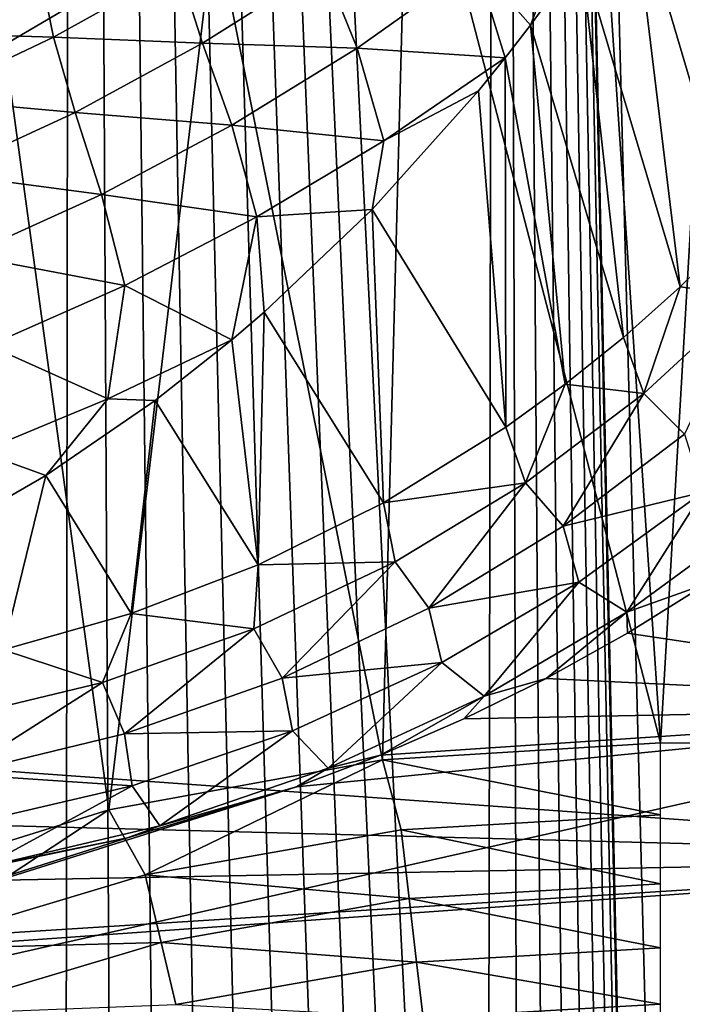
# Model space of a CAD drawing. Header units: millimetres. Extents: x -60 to 60, y -60 to 60.
# Tile 334 of 367: x 51.88 to 53.66, y 5.49 to 8.13. Entities that reach past the tile are written whole.
import ezdxf

# ---------------------------------------------------------------- set-up
doc = ezdxf.new("R2010")
doc.units = ezdxf.units.MM
doc.header["$LTSCALE"] = 81.481481
for name, color, linetype in [('102', 7, 'CONTINUOUS'), ('186', 7, 'CONTINUOUS'), ('209', 7, 'CONTINUOUS'), ('243', 7, 'CONTINUOUS'), ('269', 7, 'CONTINUOUS'), ('279', 7, 'CONTINUOUS'), ('296', 7, 'CONTINUOUS'), ('3', 7, 'CONTINUOUS'), ('87', 7, 'CONTINUOUS')]:
    doc.layers.add(name, color=color, linetype=linetype)

msp = doc.modelspace()

# ---------------------------------------------------------------- linework, layer by layer
at = {"layer": '102', "color": 7, "linetype": 'Continuous', "true_color": 0xf5f5f5}
msp.add_3dface([(51.8383, 8.0668, 2), (52.4024, 8.3988, 2), (51.7885, 8.1643, 2.0121), (51.8383, 8.0668, 2)], dxfattribs=at)
at = {"layer": '186', "color": 7, "linetype": 'Continuous', "true_color": 0xf5f5f5}
for points in [[(53.6, 6.1922, 2), (52.8538, 6.147, 2), (53.6, 5.9992, 2.0188), (53.6, 6.1922, 2)], [(52.8538, 6.147, 2), (52.1183, 6.0123, 2), (52.2165, 5.8375, 2.0188), (52.8538, 6.147, 2)], [(52.9035, 5.9586, 2.0188), (52.8538, 6.147, 2), (52.2165, 5.8375, 2.0188), (52.9035, 5.9586, 2.0188)], [(53.6, 5.9992, 2.0188), (52.8538, 6.147, 2), (52.9035, 5.9586, 2.0188), (53.6, 5.9992, 2.0188)], [(52.1183, 6.0123, 2), (51.4044, 5.7898, 2), (51.5482, 5.6374, 2.0188), (52.1183, 6.0123, 2)], [(52.2165, 5.8375, 2.0188), (52.1183, 6.0123, 2), (51.5482, 5.6374, 2.0188), (52.2165, 5.8375, 2.0188)], [(53.6, 5.9992, 2.0188), (52.9035, 5.9586, 2.0188), (53.6, 5.8133, 2.0745), (53.6, 5.9992, 2.0188)], [(52.9035, 5.9586, 2.0188), (52.2165, 5.8375, 2.0188), (52.9251, 5.774, 2.0745), (52.9035, 5.9586, 2.0188)], [(53.6, 5.8133, 2.0745), (52.9035, 5.9586, 2.0188), (52.9251, 5.774, 2.0745), (53.6, 5.8133, 2.0745)], [(52.2165, 5.8375, 2.0188), (51.5482, 5.6374, 2.0188), (52.2594, 5.6566, 2.0745), (52.2165, 5.8375, 2.0188)], [(52.9251, 5.774, 2.0745), (52.2165, 5.8375, 2.0188), (52.2594, 5.6566, 2.0745), (52.9251, 5.774, 2.0745)], [(53.6, 5.8133, 2.0745), (52.9251, 5.774, 2.0745), (53.6, 5.6417, 2.1651), (53.6, 5.8133, 2.0745)], [(52.9251, 5.774, 2.0745), (52.2594, 5.6566, 2.0745), (52.945, 5.6036, 2.1651), (52.9251, 5.774, 2.0745)], [(53.6, 5.6417, 2.1651), (52.9251, 5.774, 2.0745), (52.945, 5.6036, 2.1651), (53.6, 5.6417, 2.1651)], [(52.2594, 5.6566, 2.0745), (51.5482, 5.6374, 2.0188), (51.6117, 5.4627, 2.0745), (52.2594, 5.6566, 2.0745)], [(52.2594, 5.6566, 2.0745), (51.6117, 5.4627, 2.0745), (52.2989, 5.4896, 2.1651), (52.2594, 5.6566, 2.0745)], [(52.945, 5.6036, 2.1651), (52.2594, 5.6566, 2.0745), (52.2989, 5.4896, 2.1651), (52.945, 5.6036, 2.1651)], [(53.6, 5.6417, 2.1651), (52.945, 5.6036, 2.1651), (53.6, 5.4908, 2.2872), (53.6, 5.6417, 2.1651)], [(52.945, 5.6036, 2.1651), (52.2989, 5.4896, 2.1651), (52.9626, 5.4537, 2.2872), (52.945, 5.6036, 2.1651)], [(53.6, 5.4908, 2.2872), (52.945, 5.6036, 2.1651), (52.9626, 5.4537, 2.2872), (53.6, 5.4908, 2.2872)], [(53.6, 5.4908, 2.2872), (52.9626, 5.4537, 2.2872), (53.6, 5.3664, 2.436), (53.6, 5.4908, 2.2872)]]:
    msp.add_3dface(points, dxfattribs=at)
at = {"layer": '209', "color": 151, "linetype": 'Continuous', "true_color": 0x7dbfed}
for points in [[(50.7429, 25.8545, 28.5), (52, 1.6, 28.5), (52.0266, 23.1633, 28.5), (50.7429, 25.8545, 28.5)], [(51.8606, 1.5939, 28.5), (52, 1.6, 28.5), (50.7429, 25.8545, 28.5), (51.8606, 1.5939, 28.5)], [(52, 1.6, 28.5), (52.1394, 1.5939, 28.5), (52.0266, 23.1633, 28.5), (52, 1.6, 28.5)], [(52.6762, 1.4501, 28.5), (52.8, 1.3856, 28.5), (52.0266, 23.1633, 28.5), (52.6762, 1.4501, 28.5)], [(52.8, 1.3856, 28.5), (52.9177, 1.3106, 28.5), (52.0266, 23.1633, 28.5), (52.8, 1.3856, 28.5)], [(52.9177, 1.3106, 28.5), (53.0285, 1.2257, 28.5), (52.0266, 23.1633, 28.5), (52.9177, 1.3106, 28.5)], [(52.0266, 23.1633, 28.5), (53.1314, 1.1314, 28.5), (53.1675, 20.4088, 28.5), (52.0266, 23.1633, 28.5)], [(53.0285, 1.2257, 28.5), (53.1314, 1.1314, 28.5), (52.0266, 23.1633, 28.5), (53.0285, 1.2257, 28.5)], [(52.1394, 1.5939, 28.5), (52.2778, 1.5757, 28.5), (52.0266, 23.1633, 28.5), (52.1394, 1.5939, 28.5)], [(52.2778, 1.5757, 28.5), (52.4141, 1.5455, 28.5), (52.0266, 23.1633, 28.5), (52.2778, 1.5757, 28.5)], [(52.4141, 1.5455, 28.5), (52.5472, 1.5035, 28.5), (52.0266, 23.1633, 28.5), (52.4141, 1.5455, 28.5)], [(52.5472, 1.5035, 28.5), (52.6762, 1.4501, 28.5), (52.0266, 23.1633, 28.5), (52.5472, 1.5035, 28.5)], [(53.1314, 1.1314, 28.5), (53.2257, 1.0285, 28.5), (53.1675, 20.4088, 28.5), (53.1314, 1.1314, 28.5)], [(53.2257, 1.0285, 28.5), (53.3106, 0.9177, 28.5), (53.1675, 20.4088, 28.5), (53.2257, 1.0285, 28.5)], [(53.3106, 0.9177, 28.5), (53.3856, 0.8, 28.5), (53.1675, 20.4088, 28.5), (53.3106, 0.9177, 28.5)], [(53.3856, 0.8, 28.5), (53.4501, 0.6762, 28.5), (53.1675, 20.4088, 28.5), (53.3856, 0.8, 28.5)], [(53.4501, 0.6762, 28.5), (53.5035, 0.5472, 28.5), (53.1675, 20.4088, 28.5), (53.4501, 0.6762, 28.5)], [(53.5035, 0.5472, 28.5), (53.5455, 0.4141, 28.5), (53.1675, 20.4088, 28.5), (53.5035, 0.5472, 28.5)], [(53.5455, 0.4141, 28.5), (53.5757, 0.2778, 28.5), (53.1675, 20.4088, 28.5), (53.5455, 0.4141, 28.5)], [(53.5757, 0.2778, 28.5), (53.5939, 0.1394, 28.5), (53.1675, 20.4088, 28.5), (53.5757, 0.2778, 28.5)], [(53.6, 0, 28.5), (54.1628, -17.5981, 28.5), (53.1675, 20.4088, 28.5), (53.6, 0, 28.5)], [(53.5939, 0.1394, 28.5), (53.6, 0, 28.5), (53.1675, 20.4088, 28.5), (53.5939, 0.1394, 28.5)], [(53.1675, 20.4088, 28.5), (54.1628, -17.5981, 28.5), (54.1628, 17.5981, 28.5), (53.1675, 20.4088, 28.5)]]:
    msp.add_3dface(points, dxfattribs=at)
at = {"layer": '243', "color": 151, "linetype": 'Continuous', "true_color": 0x7dbfed}
for points in [[(53.5113, 6.4864, 18.9864), (53.7252, 6.62, 19.12), (54.821, 6.2904, 18.7904), (53.5113, 6.4864, 18.9864)], [(53.2933, 6.3653, 18.8653), (53.5113, 6.4864, 18.9864), (54.821, 6.2904, 18.7904), (53.2933, 6.3653, 18.8653)], [(53.072, 6.2564, 18.7564), (53.2933, 6.3653, 18.8653), (54.821, 6.2904, 18.7904), (53.072, 6.2564, 18.7564)], [(54.9088, 5.0929, 17.5929), (49.5, 5.0929, 17.5929), (54.821, 6.2904, 18.7904), (54.9088, 5.0929, 17.5929)], [(49.5, 5.0929, 17.5929), (52.6229, 6.0742, 18.5742), (54.821, 6.2904, 18.7904), (49.5, 5.0929, 17.5929)], [(52.6229, 6.0742, 18.5742), (52.8482, 6.1594, 18.6594), (54.821, 6.2904, 18.7904), (52.6229, 6.0742, 18.5742)], [(52.8482, 6.1594, 18.6594), (53.072, 6.2564, 18.7564), (54.821, 6.2904, 18.7904), (52.8482, 6.1594, 18.6594)], [(52.1689, 5.9369, 18.4369), (52.6229, 6.0742, 18.5742), (49.5, 5.0929, 17.5929), (52.1689, 5.9369, 18.4369)], [(51.7108, 5.8411, 18.3411), (52.1689, 5.9369, 18.4369), (49.5, 5.0929, 17.5929), (51.7108, 5.8411, 18.3411)]]:
    msp.add_3dface(points, dxfattribs=at)
at = {"layer": '269', "color": 151, "linetype": 'Continuous', "true_color": 0x7dbfed}
for points in [[(53.6884, 8.7893, 19.6828), (53.8003, 7.5619, 19.6214), (53.6502, 8.7222, 19.6422), (53.6884, 8.7893, 19.6828)], [(53.6502, 8.7222, 19.6422), (53.8003, 7.5619, 19.6214), (53.5207, 8.5087, 19.5144), (53.6502, 8.7222, 19.6422)], [(53.5207, 8.5087, 19.5144), (53.6524, 7.4162, 19.4916), (53.3873, 8.3079, 19.396), (53.5207, 8.5087, 19.5144)], [(53.8003, 7.5619, 19.6214), (53.6524, 7.4162, 19.4916), (53.5207, 8.5087, 19.5144), (53.8003, 7.5619, 19.6214)], [(53.3873, 8.3079, 19.396), (53.5002, 7.2807, 19.3708), (53.2505, 8.1195, 19.2866), (53.3873, 8.3079, 19.396)], [(53.6524, 7.4162, 19.4916), (53.5002, 7.2807, 19.3708), (53.3873, 8.3079, 19.396), (53.6524, 7.4162, 19.4916)], [(53.2505, 8.1195, 19.2866), (53.344, 7.1552, 19.2587), (53.1827, 8.0318, 19.2365), (53.2505, 8.1195, 19.2866)], [(53.5002, 7.2807, 19.3708), (53.344, 7.1552, 19.2587), (53.2505, 8.1195, 19.2866), (53.5002, 7.2807, 19.3708)], [(53.1827, 8.0318, 19.2365), (53.1844, 7.0395, 19.1552), (53.111, 7.943, 19.1861), (53.1827, 8.0318, 19.2365)], [(53.344, 7.1552, 19.2587), (53.1844, 7.0395, 19.1552), (53.1827, 8.0318, 19.2365), (53.344, 7.1552, 19.2587)], [(53.111, 7.943, 19.1861), (53.1844, 7.0395, 19.1552), (52.826, 7.6244, 19.0098), (53.111, 7.943, 19.1861)], [(52.826, 7.6244, 19.0098), (52.8564, 6.8365, 18.9731), (52.536, 7.3486, 18.8644), (52.826, 7.6244, 19.0098)], [(53.1844, 7.0395, 19.1552), (52.8564, 6.8365, 18.9731), (52.826, 7.6244, 19.0098), (53.1844, 7.0395, 19.1552)], [(52.536, 7.3486, 18.8644), (52.5201, 6.6705, 18.8231), (52.4492, 7.2742, 18.8266), (52.536, 7.3486, 18.8644)], [(52.8564, 6.8365, 18.9731), (52.5201, 6.6705, 18.8231), (52.536, 7.3486, 18.8644), (52.8564, 6.8365, 18.9731)], [(52.4492, 7.2742, 18.8266), (52.5201, 6.6705, 18.8231), (52.2435, 7.1118, 18.7468), (52.4492, 7.2742, 18.8266)], [(52.2435, 7.1118, 18.7468), (52.179, 6.5398, 18.7039), (51.9499, 6.9104, 18.6546), (52.2435, 7.1118, 18.7468)], [(52.5201, 6.6705, 18.8231), (52.179, 6.5398, 18.7039), (52.2435, 7.1118, 18.7468), (52.5201, 6.6705, 18.8231)], [(51.9499, 6.9104, 18.6546), (51.8347, 6.4422, 18.6136), (51.6561, 6.7412, 18.5854), (51.9499, 6.9104, 18.6546)], [(52.179, 6.5398, 18.7039), (51.8347, 6.4422, 18.6136), (51.9499, 6.9104, 18.6546), (52.179, 6.5398, 18.7039)]]:
    msp.add_3dface(points, dxfattribs=at)
at = {"layer": '279', "color": 151, "linetype": 'Continuous', "true_color": 0x7dbfed}
for points in [[(53.2505, 8.1195, 19.2866), (53.1047, 8.2844, 19.1908), (53.4063, 8.5292, 19.4275), (53.2505, 8.1195, 19.2866)], [(53.3873, 8.3079, 19.396), (53.2505, 8.1195, 19.2866), (53.4063, 8.5292, 19.4275), (53.3873, 8.3079, 19.396)], [(52.3702, 8.0706, 18.6671), (52.3056, 8.2737, 18.5124), (52.6972, 8.2771, 18.8628), (52.3702, 8.0706, 18.6671)], [(52.3702, 8.0706, 18.6671), (52.6972, 8.2771, 18.8628), (52.7852, 8.0575, 18.976), (52.3702, 8.0706, 18.6671)], [(52.7852, 8.0575, 18.976), (52.6972, 8.2771, 18.8628), (53.1047, 8.2844, 19.1908), (52.7852, 8.0575, 18.976)], [(53.1827, 8.0318, 19.2365), (52.7852, 8.0575, 18.976), (53.1047, 8.2844, 19.1908), (53.1827, 8.0318, 19.2365)], [(53.2505, 8.1195, 19.2866), (53.1827, 8.0318, 19.2365), (53.1047, 8.2844, 19.1908), (53.2505, 8.1195, 19.2866)], [(51.587, 8.0985, 18.0091), (51.5728, 8.2493, 17.793), (51.9336, 8.2679, 18.1527), (51.587, 8.0985, 18.0091)], [(51.587, 8.0985, 18.0091), (51.9336, 8.2679, 18.1527), (51.9705, 8.0866, 18.3407), (51.587, 8.0985, 18.0091)], [(51.9705, 8.0866, 18.3407), (51.9336, 8.2679, 18.1527), (52.3056, 8.2737, 18.5124), (51.9705, 8.0866, 18.3407)], [(51.9705, 8.0866, 18.3407), (52.3056, 8.2737, 18.5124), (52.3702, 8.0706, 18.6671), (51.9705, 8.0866, 18.3407)], [(51.6212, 7.9211, 18.2014), (51.587, 8.0985, 18.0091), (51.9705, 8.0866, 18.3407), (51.6212, 7.9211, 18.2014)], [(51.6212, 7.9211, 18.2014), (51.9705, 8.0866, 18.3407), (52.0281, 7.8847, 18.4999), (51.6212, 7.9211, 18.2014)], [(52.0281, 7.8847, 18.4999), (51.9705, 8.0866, 18.3407), (52.3702, 8.0706, 18.6671), (52.0281, 7.8847, 18.4999)], [(52.0281, 7.8847, 18.4999), (52.3702, 8.0706, 18.6671), (52.4494, 7.8504, 18.7861), (52.0281, 7.8847, 18.4999)], [(52.4494, 7.8504, 18.7861), (52.3702, 8.0706, 18.6671), (52.7852, 8.0575, 18.976), (52.4494, 7.8504, 18.7861)], [(52.4494, 7.8504, 18.7861), (52.7852, 8.0575, 18.976), (52.8573, 7.8087, 19.0341), (52.4494, 7.8504, 18.7861)], [(52.7852, 8.0575, 18.976), (53.1827, 8.0318, 19.2365), (52.8573, 7.8087, 19.0341), (52.7852, 8.0575, 18.976)], [(53.1827, 8.0318, 19.2365), (53.111, 7.943, 19.1861), (52.8573, 7.8087, 19.0341), (53.1827, 8.0318, 19.2365)], [(53.111, 7.943, 19.1861), (52.826, 7.6244, 19.0098), (52.8573, 7.8087, 19.0341), (53.111, 7.943, 19.1861)], [(51.6733, 7.7207, 18.3648), (51.6212, 7.9211, 18.2014), (52.0281, 7.8847, 18.4999), (51.6733, 7.7207, 18.3648)], [(51.6733, 7.7207, 18.3648), (52.0281, 7.8847, 18.4999), (52.0993, 7.6643, 18.6244), (51.6733, 7.7207, 18.3648)], [(52.0993, 7.6643, 18.6244), (52.0281, 7.8847, 18.4999), (52.4494, 7.8504, 18.7861), (52.0993, 7.6643, 18.6244)], [(52.0993, 7.6643, 18.6244), (52.4494, 7.8504, 18.7861), (52.516, 7.6042, 18.8554), (52.0993, 7.6643, 18.6244)], [(52.516, 7.6042, 18.8554), (52.4494, 7.8504, 18.7861), (52.8573, 7.8087, 19.0341), (52.516, 7.6042, 18.8554)], [(52.826, 7.6244, 19.0098), (52.516, 7.6042, 18.8554), (52.8573, 7.8087, 19.0341), (52.826, 7.6244, 19.0098)], [(51.7374, 7.5004, 18.4941), (51.6733, 7.7207, 18.3648), (52.0993, 7.6643, 18.6244), (51.7374, 7.5004, 18.4941)], [(51.7374, 7.5004, 18.4941), (52.0993, 7.6643, 18.6244), (52.1614, 7.4206, 18.7037), (51.7374, 7.5004, 18.4941)], [(52.1614, 7.4206, 18.7037), (52.0993, 7.6643, 18.6244), (52.516, 7.6042, 18.8554), (52.1614, 7.4206, 18.7037)], [(52.826, 7.6244, 19.0098), (52.536, 7.3486, 18.8644), (52.516, 7.6042, 18.8554), (52.826, 7.6244, 19.0098)], [(52.4492, 7.2742, 18.8266), (52.1614, 7.4206, 18.7037), (52.516, 7.6042, 18.8554), (52.4492, 7.2742, 18.8266)], [(52.536, 7.3486, 18.8644), (52.4492, 7.2742, 18.8266), (52.516, 7.6042, 18.8554), (52.536, 7.3486, 18.8644)], [(51.7961, 7.2589, 18.5818), (51.7374, 7.5004, 18.4941), (52.1614, 7.4206, 18.7037), (51.7961, 7.2589, 18.5818)], [(51.7961, 7.2589, 18.5818), (52.1614, 7.4206, 18.7037), (52.1162, 7.1158, 18.7056), (51.7961, 7.2589, 18.5818)], [(52.1614, 7.4206, 18.7037), (52.4492, 7.2742, 18.8266), (52.1162, 7.1158, 18.7056), (52.1614, 7.4206, 18.7037)], [(52.4492, 7.2742, 18.8266), (52.2435, 7.1118, 18.7468), (52.1162, 7.1158, 18.7056), (52.4492, 7.2742, 18.8266)], [(51.7736, 6.9732, 18.6085), (51.7961, 7.2589, 18.5818), (52.1162, 7.1158, 18.7056), (51.7736, 6.9732, 18.6085)], [(51.9499, 6.9104, 18.6546), (51.7736, 6.9732, 18.6085), (52.1162, 7.1158, 18.7056), (51.9499, 6.9104, 18.6546)], [(52.2435, 7.1118, 18.7468), (51.9499, 6.9104, 18.6546), (52.1162, 7.1158, 18.7056), (52.2435, 7.1118, 18.7468)], [(51.9499, 6.9104, 18.6546), (51.6561, 6.7412, 18.5854), (51.7736, 6.9732, 18.6085), (51.9499, 6.9104, 18.6546)]]:
    msp.add_3dface(points, dxfattribs=at)
at = {"layer": '296', "color": 151, "linetype": 'Continuous', "true_color": 0x7dbfed}
for points in [[(53.6524, 7.4162, 19.4916), (53.8003, 7.5619, 19.6214), (53.8402, 7.3924, 19.6147), (53.6524, 7.4162, 19.4916)], [(53.5002, 7.2807, 19.3708), (53.6524, 7.4162, 19.4916), (53.5549, 7.1303, 19.3757), (53.5002, 7.2807, 19.3708)], [(53.5549, 7.1303, 19.3757), (53.6524, 7.4162, 19.4916), (53.8402, 7.3924, 19.6147), (53.5549, 7.1303, 19.3757)], [(53.5549, 7.1303, 19.3757), (53.8402, 7.3924, 19.6147), (53.6646, 7.0214, 19.3868), (53.5549, 7.1303, 19.3757)], [(53.344, 7.1552, 19.2587), (53.5002, 7.2807, 19.3708), (53.5549, 7.1303, 19.3757), (53.344, 7.1552, 19.2587)], [(53.1844, 7.0395, 19.1552), (53.344, 7.1552, 19.2587), (53.2371, 6.8908, 19.1566), (53.1844, 7.0395, 19.1552)], [(53.2371, 6.8908, 19.1566), (53.344, 7.1552, 19.2587), (53.5549, 7.1303, 19.3757), (53.2371, 6.8908, 19.1566)], [(53.2371, 6.8908, 19.1566), (53.5549, 7.1303, 19.3757), (53.3384, 6.774, 19.1546), (53.2371, 6.8908, 19.1566)], [(53.3384, 6.774, 19.1546), (53.5549, 7.1303, 19.3757), (53.6646, 7.0214, 19.3868), (53.3384, 6.774, 19.1546)], [(52.8564, 6.8365, 18.9731), (53.1844, 7.0395, 19.1552), (53.2371, 6.8908, 19.1566), (52.8564, 6.8365, 18.9731)], [(53.3384, 6.774, 19.1546), (53.6646, 7.0214, 19.3868), (53.7135, 6.8657, 19.3169), (53.3384, 6.774, 19.1546)], [(52.8875, 6.6785, 18.9614), (52.8564, 6.8365, 18.9731), (53.2371, 6.8908, 19.1566), (52.8875, 6.6785, 18.9614)], [(52.8875, 6.6785, 18.9614), (53.2371, 6.8908, 19.1566), (52.9776, 6.5539, 18.9471), (52.8875, 6.6785, 18.9614)], [(52.9776, 6.5539, 18.9471), (53.2371, 6.8908, 19.1566), (53.3384, 6.774, 19.1546), (52.9776, 6.5539, 18.9471)], [(53.3806, 6.6234, 19.0835), (53.3384, 6.774, 19.1546), (53.7135, 6.8657, 19.3169), (53.3806, 6.6234, 19.0835)], [(53.3806, 6.6234, 19.0835), (53.7135, 6.8657, 19.3169), (53.5093, 6.543, 19.0398), (53.3806, 6.6234, 19.0835)], [(53.5093, 6.543, 19.0398), (53.7135, 6.8657, 19.3169), (53.8539, 6.7957, 19.2894), (53.5093, 6.543, 19.0398)], [(52.5201, 6.6705, 18.8231), (52.8564, 6.8365, 18.9731), (52.8875, 6.6785, 18.9614), (52.5201, 6.6705, 18.8231)], [(53.7252, 6.62, 19.12), (53.5093, 6.543, 19.0398), (53.8539, 6.7957, 19.2894), (53.7252, 6.62, 19.12)], [(52.9776, 6.5539, 18.9471), (53.3384, 6.774, 19.1546), (53.3806, 6.6234, 19.0835), (52.9776, 6.5539, 18.9471)], [(52.179, 6.5398, 18.7039), (52.5201, 6.6705, 18.8231), (52.5078, 6.4981, 18.7945), (52.179, 6.5398, 18.7039)], [(52.5078, 6.4981, 18.7945), (52.5201, 6.6705, 18.8231), (52.8875, 6.6785, 18.9614), (52.5078, 6.4981, 18.7945)], [(52.5078, 6.4981, 18.7945), (52.8875, 6.6785, 18.9614), (52.5839, 6.3662, 18.7693), (52.5078, 6.4981, 18.7945)], [(52.5839, 6.3662, 18.7693), (52.8875, 6.6785, 18.9614), (52.9776, 6.5539, 18.9471), (52.5839, 6.3662, 18.7693)], [(53.0128, 6.4079, 18.8749), (52.9776, 6.5539, 18.9471), (53.3806, 6.6234, 19.0835), (53.0128, 6.4079, 18.8749)], [(53.0128, 6.4079, 18.8749), (53.3806, 6.6234, 19.0835), (53.1266, 6.3175, 18.8161), (53.0128, 6.4079, 18.8749)], [(53.1266, 6.3175, 18.8161), (53.3806, 6.6234, 19.0835), (53.5093, 6.543, 19.0398), (53.1266, 6.3175, 18.8161)], [(53.7252, 6.62, 19.12), (53.5113, 6.4864, 18.9864), (53.5093, 6.543, 19.0398), (53.7252, 6.62, 19.12)], [(51.8347, 6.4422, 18.6136), (52.179, 6.5398, 18.7039), (52.1015, 6.3544, 18.6602), (51.8347, 6.4422, 18.6136)], [(52.1015, 6.3544, 18.6602), (52.179, 6.5398, 18.7039), (52.5078, 6.4981, 18.7945), (52.1015, 6.3544, 18.6602)], [(52.5839, 6.3662, 18.7693), (52.9776, 6.5539, 18.9471), (53.0128, 6.4079, 18.8749), (52.5839, 6.3662, 18.7693)], [(53.2933, 6.3653, 18.8653), (53.1266, 6.3175, 18.8161), (53.5093, 6.543, 19.0398), (53.2933, 6.3653, 18.8653)], [(53.5113, 6.4864, 18.9864), (53.2933, 6.3653, 18.8653), (53.5093, 6.543, 19.0398), (53.5113, 6.4864, 18.9864)], [(52.1015, 6.3544, 18.6602), (52.5078, 6.4981, 18.7945), (52.1609, 6.2162, 18.626), (52.1015, 6.3544, 18.6602)], [(52.1609, 6.2162, 18.626), (52.5078, 6.4981, 18.7945), (52.5839, 6.3662, 18.7693), (52.1609, 6.2162, 18.626)], [(51.6736, 6.2514, 18.5624), (51.8347, 6.4422, 18.6136), (52.1015, 6.3544, 18.6602), (51.6736, 6.2514, 18.5624)], [(52.6119, 6.2241, 18.6963), (52.5839, 6.3662, 18.7693), (53.0128, 6.4079, 18.8749), (52.6119, 6.2241, 18.6963)], [(52.6119, 6.2241, 18.6963), (53.0128, 6.4079, 18.8749), (52.7075, 6.1245, 18.624), (52.6119, 6.2241, 18.6963)], [(52.7075, 6.1245, 18.624), (53.0128, 6.4079, 18.8749), (53.1266, 6.3175, 18.8161), (52.7075, 6.1245, 18.624)], [(51.6736, 6.2514, 18.5624), (52.1015, 6.3544, 18.6602), (51.7142, 6.1083, 18.5218), (51.6736, 6.2514, 18.5624)], [(51.7142, 6.1083, 18.5218), (52.1015, 6.3544, 18.6602), (52.1609, 6.2162, 18.626), (51.7142, 6.1083, 18.5218)], [(52.1609, 6.2162, 18.626), (52.5839, 6.3662, 18.7693), (52.6119, 6.2241, 18.6963), (52.1609, 6.2162, 18.626)], [(53.2933, 6.3653, 18.8653), (53.072, 6.2564, 18.7564), (53.1266, 6.3175, 18.8161), (53.2933, 6.3653, 18.8653)], [(52.8482, 6.1594, 18.6594), (52.7075, 6.1245, 18.624), (53.1266, 6.3175, 18.8161), (52.8482, 6.1594, 18.6594)], [(53.072, 6.2564, 18.7564), (52.8482, 6.1594, 18.6594), (53.1266, 6.3175, 18.8161), (53.072, 6.2564, 18.7564)], [(51.7142, 6.1083, 18.5218), (52.1609, 6.2162, 18.626), (52.1816, 6.0771, 18.5526), (51.7142, 6.1083, 18.5218)], [(52.1816, 6.0771, 18.5526), (52.1609, 6.2162, 18.626), (52.6119, 6.2241, 18.6963), (52.1816, 6.0771, 18.5526)], [(52.1816, 6.0771, 18.5526), (52.6119, 6.2241, 18.6963), (52.256, 5.9694, 18.4693), (52.1816, 6.0771, 18.5526)], [(52.256, 5.9694, 18.4693), (52.6119, 6.2241, 18.6963), (52.7075, 6.1245, 18.624), (52.256, 5.9694, 18.4693)], [(52.8482, 6.1594, 18.6594), (52.6229, 6.0742, 18.5742), (52.7075, 6.1245, 18.624), (52.8482, 6.1594, 18.6594)], [(51.7276, 5.9712, 18.4485), (51.7142, 6.1083, 18.5218), (52.1816, 6.0771, 18.5526), (51.7276, 5.9712, 18.4485)], [(52.6229, 6.0742, 18.5742), (52.256, 5.9694, 18.4693), (52.7075, 6.1245, 18.624), (52.6229, 6.0742, 18.5742)], [(51.7276, 5.9712, 18.4485), (52.1816, 6.0771, 18.5526), (51.7785, 5.8572, 18.3572), (51.7276, 5.9712, 18.4485)], [(51.7785, 5.8572, 18.3572), (52.1816, 6.0771, 18.5526), (52.256, 5.9694, 18.4693), (51.7785, 5.8572, 18.3572)], [(52.6229, 6.0742, 18.5742), (52.1689, 5.9369, 18.4369), (52.256, 5.9694, 18.4693), (52.6229, 6.0742, 18.5742)], [(52.1689, 5.9369, 18.4369), (51.7785, 5.8572, 18.3572), (52.256, 5.9694, 18.4693), (52.1689, 5.9369, 18.4369)], [(52.1689, 5.9369, 18.4369), (51.7108, 5.8411, 18.3411), (51.7785, 5.8572, 18.3572), (52.1689, 5.9369, 18.4369)]]:
    msp.add_3dface(points, dxfattribs=at)
at = {"layer": '3', "color": 7, "linetype": 'Continuous', "true_color": 0xf5f5f5}
for points in [[(27.0707, 9.1473, -3), (54.6634, 8.8067, -3), (27.2281, 7.8865, -3), (27.0707, 9.1473, -3)], [(54.6634, 8.8067, -3), (55.0547, 5.8849, -3), (27.2281, 7.8865, -3), (54.6634, 8.8067, -3)], [(27.2281, 7.8865, -3), (55.0547, 5.8849, -3), (27.2542, 6.6162, -3), (27.2281, 7.8865, -3)], [(27.2542, 6.6162, -3), (55.0547, 5.8849, -3), (27.1487, 5.3501, -3), (27.2542, 6.6162, -3)], [(55.0547, 5.8849, -3), (43.1709, 5.1314, -3), (27.1487, 5.3501, -3), (55.0547, 5.8849, -3)], [(43.1709, 5.1314, -3), (55.0547, 5.8849, -3), (43.8139, 5.0909, -3), (43.1709, 5.1314, -3)], [(55.0547, 5.8849, -3), (55.2898, 2.9464, -3), (43.8139, 5.0909, -3), (55.0547, 5.8849, -3)]]:
    msp.add_3dface(points, dxfattribs=at)
at = {"layer": '87', "color": 7, "linetype": 'Continuous', "true_color": 0xf5f5f5}
for points in [[(53.808, 9.7569, 2), (53.3942, 9.2497, 2), (53.6, 6.1922, 2), (53.808, 9.7569, 2)], [(56.5078, 6.1922, 2), (53.808, 9.7569, 2), (53.6, 6.1922, 2), (56.5078, 6.1922, 2)], [(53.3942, 9.2497, 2), (52.9235, 8.7949, 2), (53.6, 6.1922, 2), (53.3942, 9.2497, 2)], [(52.9235, 8.7949, 2), (52.4024, 8.3988, 2), (52.8538, 6.147, 2), (52.9235, 8.7949, 2)], [(53.6, 6.1922, 2), (52.9235, 8.7949, 2), (52.8538, 6.147, 2), (53.6, 6.1922, 2)], [(52.4024, 8.3988, 2), (51.8383, 8.0668, 2), (52.1183, 6.0123, 2), (52.4024, 8.3988, 2)], [(52.8538, 6.147, 2), (52.4024, 8.3988, 2), (52.1183, 6.0123, 2), (52.8538, 6.147, 2)], [(52.1183, 6.0123, 2), (51.8383, 8.0668, 2), (51.4044, 5.7898, 2), (52.1183, 6.0123, 2)]]:
    msp.add_3dface(points, dxfattribs=at)

doc.saveas('drawing.dxf')
